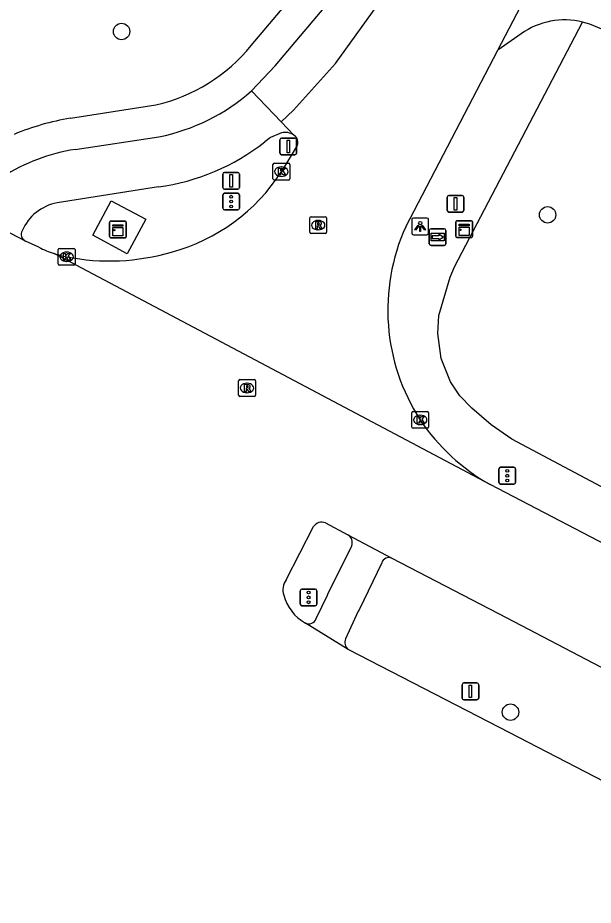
# Model space of a CAD drawing. Extents: x 156414 to 157775, y 382335 to 383765.
# Drawn here: x 157559.3 to 157593.6, y 382487.4 to 382540.3 of the extents above; entities that cross this region are included whole.
import ezdxf

# ---------------------------------------------------------------- set-up
doc = ezdxf.new("R2010")
doc.units = 0
for name, color, linetype in [('IMGEO_Berm_groen', 7, 'Continuous'), ('IMGEO_Boom', 7, 'Continuous'), ('IMGEO_Fietspad_gesloten', 7, 'Continuous'), ('IMGEO_Kast', 7, 'Continuous'), ('IMGEO_Kolk', 7, 'Continuous'), ('IMGEO_Lichtpunt', 7, 'Continuous'), ('IMGEO_Rijbaan_lokaal_gesloten', 7, 'Continuous'), ('IMGEO_Rijbaan_lokaal_open', 7, 'Continuous'), ('IMGEO_Rijbaan_regionaal_gesloten', 7, 'Continuous'), ('IMGEO_Rioolput', 7, 'Continuous'), ('IMGEO_Verkeersbordpaal', 7, 'Continuous'), ('IMGEO_Verkeerseiland_groen', 7, 'Continuous'), ('IMGEO_Verkeersregelinstallatiepaal', 7, 'Continuous'), ('IMGEO_Voetpad_open', 7, 'Continuous'), ('IMGEO_Wegwijzer', 7, 'Continuous')]:
    doc.layers.add(name, color=color, linetype=linetype)

msp = doc.modelspace()

# ---------------------------------------------------------------- linework, layer by layer
at = {"layer": 'IMGEO_Berm_groen'}
msp.add_lwpolyline([(157618.273, 382496.236), (157618.857, 382499.144), (157588.729, 382515.156), (157587.485, 382516.017), (157586.339, 382517.005), (157585.621, 382517.745), (157585.071, 382518.583), (157584.513, 382519.977), (157584.301, 382521.464), (157584.37, 382522.54), (157585.053, 382524.828), (157585.302, 382525.441), (157592.942, 382540.043)], dxfattribs=at)
at = {"layer": 'IMGEO_Boom'}
for centre in [(157565.444, 382539.483), (157590.855, 382528.548), (157588.642, 382498.877)]:
    msp.add_circle(centre, 0.489, dxfattribs=at)
at = {"layer": 'IMGEO_Fietspad_gesloten'}
for points in [[(157562.674, 382532.444), (157567.673, 382533.204)], [(157574.978, 382533.433), (157574.333, 382533.159), (157573.985, 382532.895)], [(157567.64, 382530.219), (157561.6, 382529.263)], [(157577.06, 382504.461), (157577.718, 382505.855), (157577.752, 382505.926), (157579.17, 382508.807)], [(157580.959, 382507.791), (157579.61, 382504.981), (157579.565, 382504.896), (157578.799, 382503.248)]]:
    msp.add_lwpolyline(points, dxfattribs=at)
for centre, radius, start, end in [((157565.352, 382544.822), 11.848, 281.2968, 311.5013), ((157575.212, 382532.592), 0.873, 53.8482, 105.569), ((157564.312, 382521.641), 10.926, 98.6206, 123.074), ((157565.909, 382543.183), 13.079, 277.604, 308.1311), ((157562.146, 382526.433), 2.882, 100.9212, 156.09), ((157559.939, 382527.39), 0.478, 153.7666, 241.2932), ((157578.662, 382508.998), 0.543, 339.3972, 58.9337), ((157581.384, 382507.652), 0.447, 66.6882, 161.9413), ((157576.612, 382504.622), 0.476, 244.5695, 340.2703), ((157579.305, 382503.042), 0.546, 157.8582, 230.9833)]:
    msp.add_arc(centre, radius, start, end, dxfattribs=at)
at = {"layer": 'IMGEO_Kast'}
for p, q in [((157585.453, 382528.195), (157586.294, 382528.195)), ((157586.294, 382528.195), (157585.453, 382528.195)), ((157564.727, 382527.245), (157564.727, 382528.086)), ((157564.727, 382528.086), (157564.727, 382527.245)), ((157564.802, 382528.17), (157565.643, 382528.17)), ((157565.643, 382528.17), (157564.802, 382528.17)), ((157565.727, 382528.095), (157565.727, 382527.254)), ((157565.727, 382527.254), (157565.727, 382528.095)), ((157585.378, 382527.27), (157585.378, 382528.111)), ((157585.378, 382528.111), (157585.378, 382527.27)), ((157586.378, 382528.12), (157586.378, 382527.279)), ((157586.378, 382527.279), (157586.378, 382528.12)), ((157565.652, 382527.17), (157564.811, 382527.17)), ((157564.811, 382527.17), (157565.652, 382527.17)), ((157586.303, 382527.195), (157585.462, 382527.195)), ((157585.462, 382527.195), (157586.303, 382527.195))]:
    msp.add_line(p, q, dxfattribs=at)
for points in [[(157564.922, 382527.96), (157565.522, 382527.96), (157565.522, 382527.875), (157564.922, 382527.875), (157564.922, 382527.96)], [(157564.922, 382527.785), (157565.522, 382527.785), (157565.522, 382527.296), (157564.922, 382527.296), (157564.922, 382527.785)], [(157585.573, 382527.985), (157586.173, 382527.985), (157586.173, 382527.9), (157585.573, 382527.9), (157585.573, 382527.985)], [(157585.573, 382527.81), (157586.173, 382527.81), (157586.173, 382527.321), (157585.573, 382527.321), (157585.573, 382527.81)]]:
    msp.add_lwpolyline(points, dxfattribs=at)
for centre in [(157565.006, 382527.634), (157585.657, 382527.659)]:
    msp.add_circle(centre, 0.0377, dxfattribs=at)
for centre, start, end in [((157585.456, 382528.117), 92.4484, 184.2845), ((157585.456, 382528.117), 92.4484, 184.2845), ((157586.3, 382528.117), 2.4484, 94.2845), ((157586.3, 382528.117), 2.4484, 94.2845), ((157564.805, 382528.092), 92.4484, 184.2845), ((157564.805, 382528.092), 92.4484, 184.2845), ((157565.649, 382528.092), 2.4484, 94.2845), ((157565.649, 382528.092), 2.4484, 94.2845), ((157564.805, 382527.248), 182.4484, 274.2845), ((157564.805, 382527.248), 182.4484, 274.2845), ((157565.649, 382527.248), 272.4484, 4.2845), ((157565.649, 382527.248), 272.4484, 4.2845), ((157585.456, 382527.273), 182.4484, 274.2845), ((157585.456, 382527.273), 182.4484, 274.2845), ((157586.3, 382527.273), 272.4484, 4.2845), ((157586.3, 382527.273), 272.4484, 4.2845)]:
    msp.add_arc(centre, 0.0779, start, end, dxfattribs=at)
at = {"layer": 'IMGEO_Kolk'}
for p, q in [((157574.474, 382530.697), (157574.474, 382531.549)), ((157574.549, 382531.623), (157575.401, 382531.623)), ((157574.962, 382531.403), (157574.987, 382531.403)), ((157575.475, 382531.549), (157575.475, 382530.697)), ((157574.985, 382530.843), (157574.96, 382530.843)), ((157575.401, 382530.623), (157574.549, 382530.623)), ((157561.666, 382525.62), (157561.666, 382526.472)), ((157561.741, 382526.546), (157562.593, 382526.546)), ((157562.154, 382526.326), (157562.179, 382526.326)), ((157562.667, 382526.472), (157562.667, 382525.62)), ((157562.593, 382525.546), (157561.741, 382525.546)), ((157562.177, 382525.766), (157562.152, 382525.766)), ((157582.755, 382515.885), (157582.755, 382516.737)), ((157582.83, 382516.811), (157583.682, 382516.811)), ((157583.243, 382516.591), (157583.268, 382516.591)), ((157583.756, 382516.737), (157583.756, 382515.885)), ((157583.266, 382516.031), (157583.241, 382516.031)), ((157583.682, 382515.811), (157582.83, 382515.811))]:
    msp.add_line(p, q, dxfattribs=at)
for points in [[(157574.474, 382530.697), (157574.474, 382531.549)], [(157574.549, 382531.623), (157575.401, 382531.623)], [(157575.475, 382531.549), (157575.475, 382530.697)], [(157574.795, 382531.323), (157574.918, 382531.323), (157574.918, 382531.172), (157575.048, 382531.323), (157575.212, 382531.323), (157575.066, 382531.172), (157575.219, 382530.923), (157575.067, 382530.923), (157574.982, 382531.087), (157574.918, 382531.02), (157574.918, 382530.923), (157574.795, 382530.923), (157574.795, 382531.323)], [(157575.401, 382530.623), (157574.549, 382530.623)], [(157561.666, 382525.62), (157561.666, 382526.472)], [(157561.741, 382526.546), (157562.593, 382526.546)], [(157561.987, 382526.246), (157562.11, 382526.246), (157562.11, 382526.095), (157562.24, 382526.246), (157562.404, 382526.246), (157562.258, 382526.095), (157562.411, 382525.846), (157562.259, 382525.846), (157562.174, 382526.01), (157562.11, 382525.943), (157562.11, 382525.846), (157561.987, 382525.846), (157561.987, 382526.246)], [(157562.667, 382526.472), (157562.667, 382525.62)], [(157562.593, 382525.546), (157561.741, 382525.546)], [(157582.755, 382515.885), (157582.755, 382516.737)], [(157582.83, 382516.811), (157583.682, 382516.811)], [(157583.756, 382516.737), (157583.756, 382515.885)], [(157583.076, 382516.511), (157583.199, 382516.511), (157583.199, 382516.36), (157583.329, 382516.511), (157583.493, 382516.511), (157583.347, 382516.36), (157583.5, 382516.111), (157583.348, 382516.111), (157583.263, 382516.275), (157583.199, 382516.208), (157583.199, 382516.111), (157583.076, 382516.111), (157583.076, 382516.511)], [(157583.682, 382515.811), (157582.83, 382515.811)]]:
    msp.add_lwpolyline(points, dxfattribs=at)
for centre, start, end in [((157574.551, 382531.547), 91.552, 178.448), ((157574.551, 382531.547), 91.552, 178.448), ((157575.399, 382531.547), 1.552, 88.448), ((157575.399, 382531.547), 1.552, 88.448), ((157574.551, 382530.699), 181.552, 268.448), ((157574.551, 382530.699), 181.552, 268.448), ((157575.399, 382530.699), 271.552, 358.448), ((157575.399, 382530.699), 271.552, 358.448), ((157561.743, 382526.47), 91.552, 178.448), ((157561.743, 382526.47), 91.552, 178.448), ((157562.591, 382526.47), 1.552, 88.448), ((157562.591, 382526.47), 1.552, 88.448), ((157561.743, 382525.622), 181.552, 268.448), ((157561.743, 382525.622), 181.552, 268.448), ((157562.591, 382525.622), 271.552, 358.448), ((157562.591, 382525.622), 271.552, 358.448), ((157582.832, 382516.735), 91.552, 178.448), ((157582.832, 382516.735), 91.552, 178.448), ((157583.68, 382516.735), 1.552, 88.448), ((157583.68, 382516.735), 1.552, 88.448), ((157582.832, 382515.887), 181.552, 268.448), ((157582.832, 382515.887), 181.552, 268.448), ((157583.68, 382515.887), 271.552, 358.448), ((157583.68, 382515.887), 271.552, 358.448)]:
    msp.add_arc(centre, 0.0765, start, end, dxfattribs=at)
for centre, major_axis, ratio, start_param, end_param in [((157574.961, 382531.123), (-0.387, 0.002), 0.722429, 4.712389, 7.853982), ((157574.986, 382531.123), (-0.39, 0.002), 0.717154, 1.570796, 4.712389), ((157562.153, 382526.046), (-0.387, 0.002), 0.722429, 4.712389, 7.853982), ((157562.178, 382526.046), (-0.39, 0.002), 0.717154, 1.570796, 4.712389), ((157583.242, 382516.311), (-0.387, 0.002), 0.722429, 4.712389, 7.853982), ((157583.267, 382516.311), (-0.39, 0.002), 0.717154, 1.570796, 4.712389)]:
    msp.add_ellipse(centre, major_axis=major_axis, ratio=ratio, start_param=start_param, end_param=end_param, dxfattribs=at)
at = {"layer": 'IMGEO_Lichtpunt'}
for p, q in [((157582.757, 382528.259), (157582.757, 382527.452)), ((157582.757, 382528.259), (157582.757, 382527.452)), ((157583.659, 382528.354), (157582.851, 382528.354)), ((157583.659, 382528.354), (157582.851, 382528.354)), ((157583.753, 382527.452), (157583.753, 382528.259)), ((157583.753, 382527.452), (157583.753, 382528.259)), ((157582.851, 382527.358), (157583.659, 382527.358)), ((157582.851, 382527.358), (157583.659, 382527.358))]:
    msp.add_line(p, q, dxfattribs=at)
for points in [[(157583.131, 382527.923), (157583.17, 382527.895), (157582.982, 382527.633), (157582.944, 382527.66), (157583.131, 382527.923)], [(157583.233, 382527.875), (157583.28, 382527.875), (157583.28, 382527.553), (157583.233, 382527.553), (157583.233, 382527.875)], [(157583.343, 382527.895), (157583.381, 382527.922), (157583.568, 382527.66), (157583.529, 382527.632), (157583.343, 382527.895)]]:
    msp.add_lwpolyline(points, dxfattribs=at)
msp.add_circle((157583.256, 382528.057), 0.0994, dxfattribs=at)
for centre, start, end in [((157582.851, 382528.259), 90, 180), ((157582.851, 382528.259), 90, 180), ((157583.659, 382528.259), 0, 90), ((157583.659, 382528.259), 0, 90), ((157582.851, 382527.452), 180, 270), ((157582.851, 382527.452), 180, 270), ((157583.659, 382527.452), 270, 0), ((157583.659, 382527.452), 270, 360)]:
    msp.add_arc(centre, 0.0946, start, end, dxfattribs=at)
at = {"layer": 'IMGEO_Rijbaan_lokaal_gesloten'}
for points in [[(157573.203, 382535.949), (157574.608, 382537.428), (157583.257, 382547.69), (157583.975, 382548.79), (157587.698, 382556.372), (157592.231, 382565.566)], [(157574.97, 382534.092), (157575.7, 382534.786), (157578.196, 382537.575), (157584.985, 382547.01), (157593.539, 382564.895)], [(157587.888, 382538.374), (157589.483, 382541.428)], [(157582.392, 382527.837), (157587.888, 382538.374)], [(157573.203, 382535.949), (157574.97, 382534.092)], [(157574.97, 382534.092), (157575.727, 382533.297)], [(157575.915, 382532.674), (157574.975, 382531.123)]]:
    msp.add_lwpolyline(points, dxfattribs=at)
for centre, radius, start, end in [((157575.492, 382532.886), 0.473, 333.3725, 60.2115), ((157565.498, 382537.19), 11.252, 285.1032, 327.3741), ((157593.402, 382522.867), 12.08, 155.7051, 212.8688), ((157563.29, 382531.974), 6.033, 251.9343, 259.2734), ((157564.73, 382538.898), 13.105, 258.7212, 286.3984), ((157593.456, 382523.171), 12.293, 213.9234, 240.6544)]:
    msp.add_arc(centre, radius, start, end, dxfattribs=at)
at = {"layer": 'IMGEO_Rijbaan_lokaal_open'}
for points in [[(157612.113, 382532.126), (157593.369, 382539.913), (157592.942, 382540.043)], [(157589.281, 382539.345), (157587.888, 382538.374)]]:
    msp.add_lwpolyline(points, dxfattribs=at)
msp.add_arc((157591.861, 382535.76), 4.417, 75.8397, 125.749, dxfattribs=at)
at = {"layer": 'IMGEO_Rijbaan_regionaal_gesloten'}
for points in [[(157559.71, 382526.971), (157556.193, 382528.815)], [(157560.515, 382526.61), (157559.71, 382526.971)], [(157587.432, 382512.456), (157561.419, 382526.238)], [(157612.905, 382499.174), (157587.432, 382512.456)], [(157575.261, 382506.773), (157576.9, 382509.955)], [(157577.602, 382510.171), (157578.942, 382509.463)], [(157578.942, 382509.463), (157581.561, 382508.063)], [(157581.561, 382508.063), (157588.428, 382504.505), (157610.722, 382492.842), (157615.25, 382490.373)], [(157578.961, 382502.618), (157576.408, 382504.192)], [(157608.467, 382487.359), (157587.993, 382497.959), (157578.961, 382502.618)]]:
    msp.add_lwpolyline(points, dxfattribs=at)
for centre, radius, start, end in [((157563.187, 382531.82), 5.855, 242.8443, 252.421), ((157577.38, 382509.642), 0.573, 67.2553, 146.9501), ((157576.059, 382506.179), 0.995, 143.3623, 198.3488), ((157577.735, 382506.553), 2.709, 194.699, 240.6661)]:
    msp.add_arc(centre, radius, start, end, dxfattribs=at)
at = {"layer": 'IMGEO_Rioolput'}
for p, q in [((157576.67, 382527.508), (157576.67, 382528.36)), ((157576.745, 382528.434), (157577.597, 382528.434)), ((157577.158, 382528.214), (157577.183, 382528.214)), ((157577.671, 382528.36), (157577.671, 382527.508)), ((157577.181, 382527.654), (157577.156, 382527.654)), ((157577.597, 382527.434), (157576.745, 382527.434)), ((157572.501, 382518.717), (157573.353, 382518.717)), ((157572.426, 382517.791), (157572.426, 382518.643)), ((157572.914, 382518.497), (157572.939, 382518.497)), ((157573.427, 382518.643), (157573.427, 382517.791)), ((157573.353, 382517.717), (157572.501, 382517.717)), ((157572.937, 382517.937), (157572.912, 382517.937))]:
    msp.add_line(p, q, dxfattribs=at)
for points in [[(157576.67, 382527.508), (157576.67, 382528.36)], [(157576.745, 382528.434), (157577.597, 382528.434)], [(157577.671, 382528.36), (157577.671, 382527.508)], [(157577.259, 382528.132), (157577.007, 382528.134), (157577.007, 382527.734)], [(157577.007, 382527.734), (157577.131, 382527.734), (157577.131, 382527.896), (157577.142, 382527.896)], [(157577.185, 382528.053), (157577.131, 382528.053), (157577.131, 382527.972)], [(157577.131, 382527.972), (157577.183, 382527.972)], [(157577.189, 382527.867), (157577.26, 382527.734), (157577.4, 382527.734), (157577.335, 382527.86)], [(157577.597, 382527.434), (157576.745, 382527.434)], [(157572.501, 382518.717), (157573.353, 382518.717)], [(157572.426, 382517.791), (157572.426, 382518.643)], [(157573.015, 382518.415), (157572.763, 382518.417), (157572.763, 382518.017)], [(157572.763, 382518.017), (157572.887, 382518.017), (157572.887, 382518.179), (157572.898, 382518.179)], [(157572.941, 382518.336), (157572.887, 382518.336), (157572.887, 382518.255)], [(157572.887, 382518.255), (157572.939, 382518.255)], [(157572.945, 382518.15), (157573.016, 382518.017), (157573.156, 382518.017), (157573.091, 382518.143)], [(157573.427, 382518.643), (157573.427, 382517.791)], [(157573.353, 382517.717), (157572.501, 382517.717)]]:
    msp.add_lwpolyline(points, dxfattribs=at)
for centre, radius, start, end in [((157576.747, 382528.358), 0.0765, 91.552, 178.448), ((157576.747, 382528.358), 0.0765, 91.552, 178.448), ((157577.595, 382528.358), 0.0765, 1.552, 88.448), ((157577.595, 382528.358), 0.0765, 1.552, 88.448), ((157577.141, 382527.843), 0.0533, 26.0293, 88.6989), ((157577.167, 382528.161), 0.19, 274.7715, 282.9687), ((157577.191, 382527.957), 0.0964, 77.0061, 93.1865), ((157577.205, 382528.014), 0.0378, 276.6634, 79.6772), ((157577.258, 382528.022), 0.109, 350.3612, 89.416), ((157577.256, 382528.022), 0.112, 277.5842, 350.9817), ((157577.24, 382527.807), 0.108, 29.5134, 73.7905), ((157576.747, 382527.51), 0.0765, 181.552, 268.448), ((157576.747, 382527.51), 0.0765, 181.552, 268.448), ((157577.595, 382527.51), 0.0765, 271.552, 358.448), ((157577.595, 382527.51), 0.0765, 271.552, 358.448), ((157572.503, 382518.641), 0.0765, 91.552, 178.448), ((157572.503, 382518.641), 0.0765, 91.552, 178.448), ((157573.351, 382518.641), 0.0765, 1.552, 88.448), ((157573.351, 382518.641), 0.0765, 1.552, 88.448), ((157572.897, 382518.126), 0.0533, 26.0293, 88.6989), ((157572.923, 382518.444), 0.19, 274.7715, 282.9687), ((157572.947, 382518.24), 0.0964, 77.0061, 93.1865), ((157572.961, 382518.297), 0.0378, 276.6634, 79.6772), ((157573.014, 382518.305), 0.109, 350.3612, 89.416), ((157573.012, 382518.305), 0.112, 277.5842, 350.9817), ((157572.996, 382518.09), 0.108, 29.5134, 73.7905), ((157572.503, 382517.793), 0.0765, 181.552, 268.448), ((157572.503, 382517.793), 0.0765, 181.552, 268.448), ((157573.351, 382517.793), 0.0765, 271.552, 358.448), ((157573.351, 382517.793), 0.0765, 271.552, 358.448)]:
    msp.add_arc(centre, radius, start, end, dxfattribs=at)
for centre, major_axis, ratio, start_param, end_param in [((157577.157, 382527.934), (-0.387, 0.002), 0.722429, 4.712389, 7.853982), ((157577.182, 382527.934), (-0.39, 0.002), 0.717154, 1.570796, 4.712389), ((157572.913, 382518.217), (-0.387, 0.002), 0.722429, 4.712389, 7.853982), ((157572.938, 382518.217), (-0.39, 0.002), 0.717154, 1.570796, 4.712389)]:
    msp.add_ellipse(centre, major_axis=major_axis, ratio=ratio, start_param=start_param, end_param=end_param, dxfattribs=at)
at = {"layer": 'IMGEO_Verkeersbordpaal'}
for p, q in [((157574.893, 382532.229), (157574.893, 382533.029)), ((157574.893, 382533.029), (157574.893, 382532.229)), ((157574.993, 382533.129), (157575.783, 382533.129)), ((157575.783, 382533.129), (157574.993, 382533.129)), ((157575.883, 382533.029), (157575.883, 382532.229)), ((157575.883, 382532.229), (157575.883, 382533.029)), ((157575.783, 382532.129), (157574.993, 382532.129)), ((157574.993, 382532.129), (157575.783, 382532.129)), ((157571.483, 382530.178), (157571.483, 382530.978)), ((157571.483, 382530.978), (157571.483, 382530.178)), ((157571.583, 382531.078), (157572.373, 382531.078)), ((157572.373, 382531.078), (157571.583, 382531.078)), ((157572.473, 382530.978), (157572.473, 382530.178)), ((157572.473, 382530.178), (157572.473, 382530.978)), ((157572.373, 382530.078), (157571.583, 382530.078)), ((157571.583, 382530.078), (157572.373, 382530.078)), ((157584.867, 382528.807), (157584.867, 382529.607)), ((157584.867, 382529.607), (157584.867, 382528.807)), ((157584.967, 382529.707), (157585.757, 382529.707)), ((157585.757, 382529.707), (157584.967, 382529.707)), ((157585.857, 382529.607), (157585.857, 382528.807)), ((157585.857, 382528.807), (157585.857, 382529.607)), ((157585.757, 382528.707), (157584.967, 382528.707)), ((157584.967, 382528.707), (157585.757, 382528.707)), ((157585.753, 382499.718), (157585.753, 382500.518)), ((157585.753, 382500.518), (157585.753, 382499.718)), ((157585.853, 382500.618), (157586.643, 382500.618)), ((157586.643, 382500.618), (157585.853, 382500.618)), ((157586.743, 382500.518), (157586.743, 382499.718)), ((157586.743, 382499.718), (157586.743, 382500.518)), ((157586.643, 382499.618), (157585.853, 382499.618)), ((157585.853, 382499.618), (157586.643, 382499.618))]:
    msp.add_line(p, q, dxfattribs=at)
for points in [[(157575.313, 382533.004), (157575.463, 382533.004), (157575.463, 382532.254), (157575.313, 382532.254), (157575.313, 382533.004)], [(157571.903, 382530.953), (157572.053, 382530.953), (157572.053, 382530.203), (157571.903, 382530.203), (157571.903, 382530.953)], [(157585.287, 382529.582), (157585.437, 382529.582), (157585.437, 382528.832), (157585.287, 382528.832), (157585.287, 382529.582)], [(157586.173, 382500.493), (157586.323, 382500.493), (157586.323, 382499.743), (157586.173, 382499.743), (157586.173, 382500.493)]]:
    msp.add_lwpolyline(points, dxfattribs=at)
for centre, start, end in [((157574.993, 382533.029), 90, 180), ((157574.993, 382533.029), 90, 180), ((157575.783, 382533.029), 0, 90), ((157575.783, 382533.029), 360, 90), ((157574.993, 382532.229), 180, 270), ((157574.993, 382532.229), 180, 270), ((157575.783, 382532.229), 270, 0), ((157575.783, 382532.229), 270, 0), ((157571.583, 382530.978), 90, 180), ((157571.583, 382530.978), 90, 180), ((157572.373, 382530.978), 0, 90), ((157572.373, 382530.978), 360, 90), ((157571.583, 382530.178), 180, 270), ((157571.583, 382530.178), 180, 270), ((157572.373, 382530.178), 270, 0), ((157572.373, 382530.178), 270, 0), ((157584.967, 382529.607), 90, 180), ((157584.967, 382529.607), 90, 180), ((157585.757, 382529.607), 0, 90), ((157585.757, 382529.607), 360, 90), ((157584.967, 382528.807), 180, 270), ((157584.967, 382528.807), 180, 270), ((157585.757, 382528.807), 270, 0), ((157585.757, 382528.807), 270, 0), ((157585.853, 382500.518), 90, 180), ((157585.853, 382500.518), 90, 180), ((157586.643, 382500.518), 0, 90), ((157586.643, 382500.518), 360, 90), ((157585.853, 382499.718), 180, 270), ((157585.853, 382499.718), 180, 270), ((157586.643, 382499.718), 270, 0), ((157586.643, 382499.718), 270, 0)]:
    msp.add_arc(centre, 0.1, start, end, dxfattribs=at)
at = {"layer": 'IMGEO_Verkeerseiland_groen'}
msp.add_lwpolyline([(157565.788, 382526.225), (157563.721, 382527.33), (157564.819, 382529.385), (157566.886, 382528.28), (157565.788, 382526.225)], dxfattribs=at)
at = {"layer": 'IMGEO_Verkeersregelinstallatiepaal'}
for p, q in [((157571.586, 382529.838), (157572.376, 382529.838)), ((157572.376, 382529.838), (157571.586, 382529.838)), ((157571.486, 382528.938), (157571.486, 382529.738)), ((157571.486, 382529.738), (157571.486, 382528.938)), ((157572.476, 382529.738), (157572.476, 382528.938)), ((157572.476, 382528.938), (157572.476, 382529.738)), ((157572.376, 382528.838), (157571.586, 382528.838)), ((157571.586, 382528.838), (157572.376, 382528.838)), ((157587.954, 382512.585), (157587.954, 382513.385)), ((157587.954, 382513.385), (157587.954, 382512.585)), ((157588.054, 382513.485), (157588.844, 382513.485)), ((157588.844, 382513.485), (157588.054, 382513.485)), ((157588.944, 382513.385), (157588.944, 382512.585)), ((157588.944, 382512.585), (157588.944, 382513.385)), ((157588.844, 382512.485), (157588.054, 382512.485)), ((157588.054, 382512.485), (157588.844, 382512.485)), ((157576.105, 382505.325), (157576.105, 382506.125)), ((157576.105, 382506.125), (157576.105, 382505.325)), ((157576.205, 382506.225), (157576.995, 382506.225)), ((157576.995, 382506.225), (157576.205, 382506.225)), ((157577.095, 382506.125), (157577.095, 382505.325)), ((157577.095, 382505.325), (157577.095, 382506.125)), ((157576.995, 382505.225), (157576.205, 382505.225)), ((157576.205, 382505.225), (157576.995, 382505.225))]:
    msp.add_line(p, q, dxfattribs=at)
for centre in [(157571.981, 382529.628), (157571.981, 382529.338), (157571.981, 382529.048), (157588.449, 382513.275), (157588.449, 382512.985), (157588.449, 382512.695), (157576.6, 382506.015), (157576.6, 382505.725), (157576.6, 382505.435)]:
    msp.add_circle(centre, 0.085, dxfattribs=at)
for centre, start, end in [((157571.586, 382529.738), 90, 180), ((157571.586, 382529.738), 90, 180), ((157572.376, 382529.738), 0, 90), ((157572.376, 382529.738), 360, 90), ((157571.586, 382528.938), 180, 270), ((157571.586, 382528.938), 180, 270), ((157572.376, 382528.938), 270, 0), ((157572.376, 382528.938), 270, 0), ((157588.054, 382513.385), 90, 180), ((157588.054, 382513.385), 90, 180), ((157588.844, 382513.385), 0, 90), ((157588.844, 382513.385), 360, 90), ((157588.054, 382512.585), 180, 270), ((157588.054, 382512.585), 180, 270), ((157588.844, 382512.585), 270, 0), ((157588.844, 382512.585), 270, 0), ((157576.205, 382506.125), 90, 180), ((157576.205, 382506.125), 90, 180), ((157576.995, 382506.125), 0, 90), ((157576.995, 382506.125), 360, 90), ((157576.205, 382505.325), 180, 270), ((157576.205, 382505.325), 180, 270), ((157576.995, 382505.325), 270, 0), ((157576.995, 382505.325), 270, 0)]:
    msp.add_arc(centre, 0.1, start, end, dxfattribs=at)
at = {"layer": 'IMGEO_Voetpad_open'}
for points in [[(157573.178, 382538.646), (157581.389, 382548.375), (157582.15, 382549.421)], [(157562.395, 382534.305), (157567.497, 382535.102)]]:
    msp.add_lwpolyline(points, dxfattribs=at)
for centre, radius, start, end in [((157565.167, 382545.163), 10.327, 283.0415, 320.8731), ((157564.641, 382520.102), 14.379, 98.9873, 112.9125)]:
    msp.add_arc(centre, radius, start, end, dxfattribs=at)
at = {"layer": 'IMGEO_Wegwijzer'}
for p, q in [((157583.9, 382527.718), (157584.69, 382527.718)), ((157584.69, 382527.718), (157583.9, 382527.718)), ((157583.8, 382526.818), (157583.8, 382527.618)), ((157583.8, 382527.618), (157583.8, 382526.818)), ((157584.79, 382527.618), (157584.79, 382526.818)), ((157584.79, 382526.818), (157584.79, 382527.618)), ((157584.69, 382526.718), (157583.9, 382526.718)), ((157583.9, 382526.718), (157584.69, 382526.718))]:
    msp.add_line(p, q, dxfattribs=at)
for points in [[(157583.901, 382527.45), (157584.689, 382527.45), (157584.689, 382526.986), (157583.901, 382526.986), (157583.901, 382527.45)], [(157583.966, 382527.302), (157583.966, 382527.218), (157583.966, 382527.134), (157584.377, 382527.134), (157584.377, 382527.051), (157584.624, 382527.218), (157584.377, 382527.385), (157584.377, 382527.302), (157583.966, 382527.302)]]:
    msp.add_lwpolyline(points, dxfattribs=at)
for centre, start, end in [((157583.9, 382527.618), 90, 180), ((157583.9, 382527.618), 90, 180), ((157584.69, 382527.618), 0, 90), ((157584.69, 382527.618), 360, 90), ((157583.9, 382526.818), 180, 270), ((157583.9, 382526.818), 180, 270), ((157584.69, 382526.818), 270, 0), ((157584.69, 382526.818), 270, 0)]:
    msp.add_arc(centre, 0.1, start, end, dxfattribs=at)

doc.saveas('drawing.dxf')
